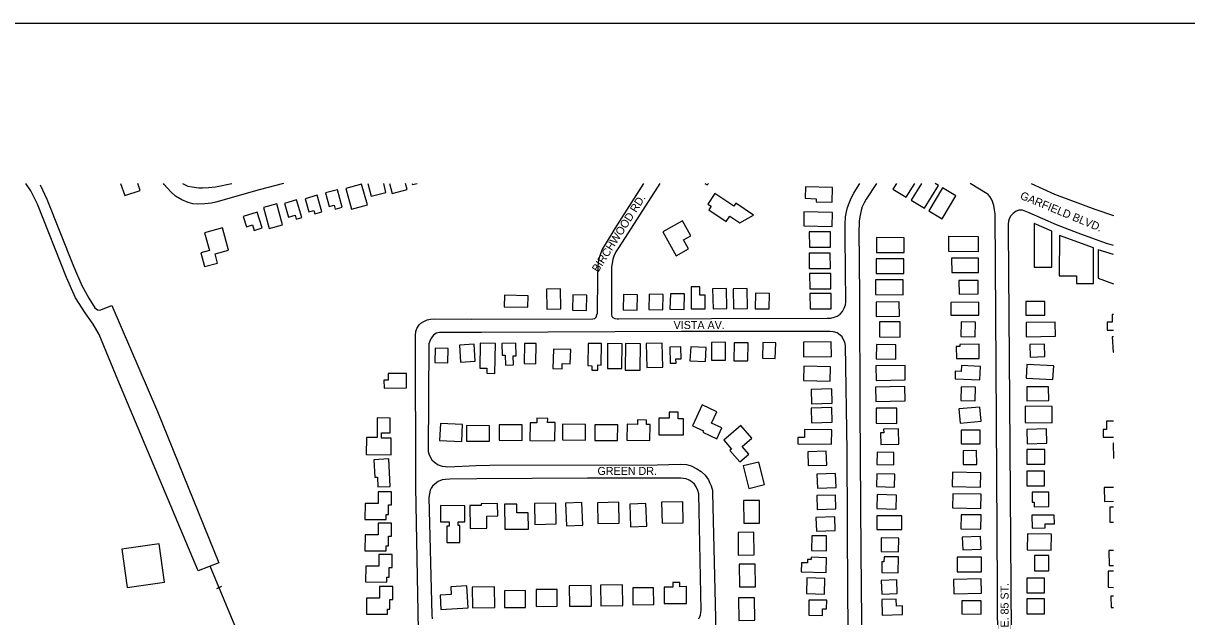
# Model space of a CAD drawing. Extents: x -25029 to 2274964, y -81170 to 687028.
# Drawn here: x -1791 to 389, y -61561 to -60448 of the extents above; entities that cross this region are included whole.
import ezdxf

# ---------------------------------------------------------------- set-up
doc = ezdxf.new("R2010")
doc.units = 0
for name, color, linetype in [('BLDG', 7, 'Continuous'), ('ROAD', 7, 'Continuous'), ('ROAD-NAME', 7, 'Continuous'), ('RR', 7, 'Continuous'), ('TI_BORDER', 7, 'Continuous')]:
    doc.layers.add(name, color=color, linetype=linetype)

msp = doc.modelspace()

# ---------------------------------------------------------------- linework, layer by layer
at = {"layer": 'BLDG'}
for p, q in [((-1572.4, -60761.5), (-1576.9, -60748.4)), ((-514.1, -60748.4), (-509.5, -60751.4)), ((-509.5, -60751.4), (-507.5, -60748.4)), ((251.6, -60994.2), (249.3, -60994.2)), ((251.6, -61318.1), (234.5, -61318.3)), ((251.6, -61436.5), (243.2, -61436.6))]:
    msp.add_line(p, q, dxfattribs=at)
for points in [[(-1608.9, -60748.4), (-1600.9, -60771.4), (-1572.4, -60761.5)], [(-1145.3, -60748.4), (-1139.6, -60772.3), (-1111.7, -60765.7), (-1115.8, -60748.4)], [(-1104.7, -60748.4), (-1100, -60767.1), (-1072, -60760), (-1074.9, -60748.4)], [(-1062.4, -60748.4), (-1061.9, -60750.4), (-1053.4, -60748.4)], [(-154.9, -60748.4), (-161.6, -60759.3), (-136.6, -60774.4), (-120.8, -60748.4)], [(-108.1, -60748.4), (-127.2, -60780), (-102.3, -60795.1), (-76.2, -60752.1), (-82.4, -60748.4)], [(251.6, -60881.5), (223.2, -60872.9), (223.2, -60926.3), (251.6, -60936.4)], [(249.3, -60994.2), (249.3, -61008.5), (239.6, -61008.5), (239.6, -61023.8), (251.6, -61023.8)], [(251.6, -61036.1), (249.4, -61036.2), (250.8, -61064.5), (251.6, -61064.5)], [(251.6, -61194.3), (238.5, -61194.3), (238.5, -61209.5)], [(238.5, -61209.5), (232.6, -61209.5), (232.5, -61224.1), (251.6, -61224.2)], [(251.6, -61235.5), (251.1, -61235.5), (251.5, -61264), (251.6, -61264)], [(234.5, -61318.3), (234.7, -61344.3), (251.6, -61344.2)], [(251.6, -61355), (244.6, -61355.1), (245.1, -61383.4), (251.6, -61383.3)], [(243.2, -61436.6), (243.4, -61464.4), (251.6, -61464.3)], [(251.6, -61475.3), (241.7, -61475.2), (241.4, -61505.4), (251.6, -61505.5)], [(251.6, -61521.9), (246.9, -61521.9), (247.2, -61543.2), (251.6, -61543.2)]]:
    msp.add_lwpolyline(points, dxfattribs=at)
for points in [[(-1209, -60789), (-1207, -60796.5), (-1193.8, -60792.9), (-1202.7, -60760.2), (-1225, -60766.2), (-1218.1, -60791.5)], [(-1146.5, -60788.4), (-1157.6, -60749.7), (-1187, -60758.1), (-1175.9, -60796.9)], [(-325.5, -60754.8), (-326.2, -60776.4), (-305.3, -60777.1), (-305.4, -60782.7), (-275.6, -60783.6), (-274.8, -60756.3)], [(-68.5, -60756.6), (-94.5, -60799.6), (-69.6, -60814.7), (-43.6, -60771.7)], [(-1282, -60808.2), (-1279.8, -60815.6), (-1269.4, -60812.6), (-1279.1, -60779.5), (-1301.5, -60786.2), (-1294, -60811.7)], [(-1246.8, -60799.1), (-1245, -60805.4), (-1231.8, -60801.6), (-1240.7, -60770.6), (-1263.3, -60777.1), (-1256.3, -60801.8)], [(-508.7, -60787.1), (-502.4, -60791.4), (-506.8, -60797.9), (-474.2, -60820), (-467.2, -60809.7), (-448.8, -60822.1), (-423.1, -60807.8), (-455.9, -60785.6), (-459.8, -60791.3), (-495.2, -60767.3)], [(-1361.7, -60826.3), (-1358.3, -60836.6), (-1343.4, -60831.6), (-1353.2, -60802.1), (-1379.4, -60810.7), (-1373, -60830)], [(-1305.5, -60826.3), (-1316.1, -60787), (-1340.9, -60793.6), (-1330.3, -60833)], [(-328.3, -60801.6), (-328.8, -60828.1), (-275.7, -60829.1), (-275.1, -60802.7)], [(-544.7, -60870.8), (-553.8, -60854.5), (-540.3, -60847), (-556, -60818.9), (-592.9, -60839.4), (-568.1, -60883.9)], [(103.2, -60823.7), (102.8, -60905.6), (136, -60905.7), (136.3, -60837.7)], [(-1451.5, -60840.9), (-1442.5, -60874.2), (-1458.7, -60878.6), (-1451.7, -60904.4), (-1427.1, -60897.7), (-1431.8, -60880.2), (-1406.9, -60873.4), (-1418.2, -60831.8)], [(-318.5, -60839.3), (-318.2, -60868), (-278.6, -60867.7), (-278.8, -60839)], [(-2.2, -60876.8), (-57.1, -60876.2), (-56.8, -60847.3), (-1.9, -60847.9)], [(182.6, -60921.8), (182.6, -60936), (214.4, -60936.1), (214.5, -60869.2), (150.2, -60846), (150, -60921.7)], [(-140.7, -60850.3), (-192.5, -60850.1), (-192.6, -60877.8), (-140.8, -60878)], [(-318.8, -60879.5), (-318.6, -60908.2), (-278.9, -60907.9), (-279.2, -60879.2)], [(-141.4, -60889.9), (-193.2, -60889.8), (-193.3, -60917.5), (-141.5, -60917.6)], [(-51.7, -60888.8), (-51.5, -60915.5), (-1.3, -60915.3), (-1.4, -60888.6)], [(-317.7, -60917.6), (-317.5, -60946.3), (-277.8, -60946), (-278.1, -60917.3)], [(-142.5, -60929.3), (-194.3, -60929.1), (-194.4, -60956.8), (-142.6, -60957)], [(-38, -60930.4), (-37.8, -60955.9), (-1.7, -60955.7), (-1.9, -60930.2)], [(-784.5, -60946.3), (-810.7, -60946.8), (-810, -60984.1), (-783.8, -60983.6)], [(-735.1, -60957.6), (-761.3, -60957), (-761.9, -60985.9), (-735.7, -60986.5)], [(-640.3, -60957), (-666.6, -60956.4), (-667.2, -60985.3), (-641, -60985.9)], [(-592, -60956.5), (-618.2, -60955.9), (-618.9, -60984.8), (-592.6, -60985.4)], [(-552.5, -60955.7), (-578.7, -60955.1), (-579.4, -60984), (-553.1, -60984.6)], [(-513.4, -60957.7), (-523.4, -60957.7), (-523.4, -60942.5), (-539.7, -60942.5), (-539.8, -60983.5), (-513.4, -60983.5)], [(-473.3, -60945.7), (-499.5, -60946.3), (-498.8, -60983.5), (-472.6, -60983)], [(-434.7, -60945.5), (-460.9, -60946), (-460.2, -60983.3), (-434, -60982.7)], [(-392.8, -60954.9), (-419, -60954.4), (-419.6, -60983.2), (-393.4, -60983.8)], [(-317.2, -60955), (-316.9, -60983.7), (-277.3, -60983.3), (-277.5, -60954.7)], [(-890.1, -60979.6), (-845.6, -60980.6), (-845.1, -60959), (-889.6, -60958)], [(-149.7, -60970.6), (-193.2, -60971.2), (-192.8, -60997.8), (-149.3, -60997.2)], [(-53.1, -60971.5), (-52.9, -60995.4), (-0.8, -60995.1), (-0.9, -60971.1)], [(87.3, -60969.8), (87.2, -60995.5), (122.8, -60995.5), (122.8, -60969.9)], [(-148.3, -61036.3), (-148.2, -61007.8), (-186.7, -61007.7), (-186.8, -61036.2)], [(-7.7, -61036), (-7.1, -61008.5), (-34, -61007.9), (-34.7, -61035.4)], [(142.5, -61008.4), (87.9, -61009.2), (88.3, -61035.7), (142.9, -61034.8)], [(-994.8, -61057.7), (-1019.3, -61057.1), (-1020, -61083.8), (-995.4, -61084.4)], [(-973.9, -61051.3), (-971.9, -61083.3), (-944.4, -61081.6), (-946.4, -61049.6)], [(-935, -61047.6), (-936, -61094.5), (-922.5, -61094.8), (-922.7, -61104.1), (-907.7, -61104.4), (-906.5, -61048.2)], [(-894.6, -61048.4), (-894, -61070.6), (-888.3, -61070.4), (-887.7, -61088.9), (-872.7, -61088.5), (-873.1, -61071.8), (-867.7, -61071.6), (-868.4, -61047.6)], [(-852.1, -61048.2), (-852.9, -61085.9), (-831.1, -61086.4), (-830.3, -61048.7)], [(-798.8, -61095.1), (-781.6, -61095.8), (-781.2, -61086.1), (-766.2, -61086.7), (-765.3, -61060), (-797.5, -61058.8)], [(-732.8, -61048.5), (-733.2, -61090), (-725.9, -61090.1), (-726, -61098.5), (-714.8, -61098.6), (-714.7, -61088.7), (-708.4, -61088.8), (-708, -61048.7)], [(-669.5, -61095.6), (-668.9, -61048.9), (-696.3, -61048.6), (-696.8, -61095.3)], [(-662.6, -61048.5), (-663.3, -61098.3), (-635.4, -61098.7), (-634.8, -61048.9)], [(-593, -61092.6), (-593.9, -61047.9), (-623.9, -61048.5), (-623.1, -61093.2)], [(-579.2, -61085.6), (-568.1, -61085.4), (-568.2, -61077.3), (-558.6, -61077.1), (-559.2, -61055), (-579.9, -61055.5)], [(-511.5, -61056.1), (-540.6, -61054.7), (-541.9, -61080.8), (-512.8, -61082.2)], [(-501.4, -61080), (-475.1, -61080), (-475.2, -61046.2), (-501.5, -61046.3)], [(-459.5, -61080.8), (-433.4, -61080.9), (-433.2, -61047.2), (-459.3, -61047)], [(-406.3, -61076.1), (-382, -61076.8), (-381.2, -61047), (-405.5, -61046.3)], [(-329.2, -61073.4), (-277, -61073), (-277.3, -61045.3), (-329.4, -61045.8)], [(-156.4, -61077.7), (-155.9, -61051.1), (-192.3, -61050.4), (-192.8, -61077)], [(-36.1, -61050.1), (-36.1, -61054.1), (-43, -61054.2), (-42.8, -61076.7), (0.2, -61076.4), (0, -61049.9)], [(122.8, -61073), (122.1, -61049.6), (94.7, -61050.4), (95.4, -61073.8)], [(89.2, -61087.9), (88, -61113.6), (138.3, -61116), (139.6, -61090.3)], [(-1107.7, -61105), (-1107.5, -61116.9), (-1115.6, -61117), (-1115.3, -61132.3), (-1072.9, -61131.5), (-1073.4, -61104.4)], [(-328.6, -61090.7), (-329.3, -61117.9), (-279.2, -61119.1), (-278.5, -61091.9)], [(-138.5, -61116.5), (-139, -61089.5), (-193.8, -61090.5), (-193.2, -61117.6)], [(-33.3, -61089.9), (-33.8, -61100.7), (-44.7, -61100.2), (-45.3, -61114.7), (1.1, -61116.8), (2.2, -61091.4)], [(-139, -61156.2), (-139.6, -61129.2), (-194.3, -61130.3), (-193.8, -61157.3)], [(-7.5, -61156), (-6.8, -61130.3), (-33.9, -61129.6), (-34.6, -61155.3)], [(89, -61129.8), (89.2, -61155.8), (130.3, -61155.6), (130.1, -61129.6)], [(-314.9, -61134.5), (-314, -61161.7), (-275.4, -61160.5), (-276.2, -61133.3)], [(-516.6, -61212.1), (-517.8, -61214.8), (-491.6, -61226.9), (-482.3, -61206.7), (-501.4, -61197.9), (-491.5, -61176.4), (-519.4, -61163.6), (-537.4, -61202.5)], [(-314.9, -61169.9), (-314.1, -61197.1), (-275.4, -61195.9), (-276.3, -61168.7)], [(-192.9, -61169.5), (-193.1, -61197.9), (-154.6, -61198.2), (-154.4, -61169.7)], [(3.7, -61194.3), (1.4, -61167.7), (-38, -61171.1), (-35.8, -61197.6)], [(136.9, -61166.3), (86.4, -61165.6), (86.1, -61196.3), (136.5, -61197)], [(-1120.3, -61225.8), (-1120.2, -61215.6), (-1104, -61215.8), (-1103.7, -61188.1), (-1127.8, -61187.8), (-1128.3, -61224.9), (-1148.4, -61224.7), (-1148.7, -61256.3), (-1102, -61256.8), (-1101.6, -61226.1)], [(-794.8, -61196.8), (-808.7, -61196.6), (-808.5, -61188.8), (-829, -61188.4), (-829.1, -61197.2), (-841.5, -61197), (-842, -61230.1), (-795.4, -61230.9)], [(-616.8, -61200.1), (-623.4, -61200), (-623.3, -61191.9), (-640.3, -61191.7), (-640.4, -61200), (-659.6, -61199.8), (-660, -61229.8), (-617.1, -61230.3)], [(-554.2, -61189.4), (-564, -61189.4), (-564, -61177.2), (-581, -61177.2), (-581, -61188.7), (-600.6, -61188.7), (-600.6, -61219.8), (-554.2, -61219.9)], [(-1011.1, -61230.1), (-969.4, -61231.9), (-968, -61200.1), (-1009.7, -61198.3)], [(-960.8, -61231.4), (-917.9, -61231.8), (-917.6, -61202.6), (-960.5, -61202.1)], [(-899.6, -61229.9), (-856.7, -61230.4), (-856.4, -61201.1), (-899.3, -61200.7)], [(-780.9, -61229.1), (-738, -61229.6), (-737.7, -61200.3), (-780.6, -61199.8)], [(-720.5, -61230), (-677.6, -61230.4), (-677.3, -61201.2), (-720.2, -61200.7)], [(-464.2, -61246.2), (-467.3, -61248.9), (-448.5, -61270.5), (-431.6, -61255.8), (-444.2, -61241.3), (-426.1, -61225.6), (-446.6, -61201.9), (-478.6, -61229.7)], [(-327.4, -61209.6), (-327.6, -61224.6), (-339.9, -61224.4), (-340, -61236.2), (-276.5, -61237), (-276.2, -61210.2)], [(-179, -61209), (-178.9, -61215.7), (-184.8, -61215.8), (-184.3, -61237.8), (-150.3, -61237), (-151, -61208.4)], [(-34, -61210.6), (-34, -61236.3), (2.1, -61236.3), (2.1, -61210.7)], [(126.4, -61208.6), (89.5, -61209.4), (90.1, -61236.2), (127, -61235.3)], [(-321.4, -61251.4), (-320.6, -61277.4), (-285.6, -61276.3), (-286.5, -61250.3)], [(-191.2, -61252.3), (-191.5, -61275.5), (-160.2, -61275.7), (-160, -61252.6)], [(-4.6, -61275.3), (-4.8, -61249.2), (-30.3, -61249.4), (-30.1, -61275.5)], [(122.8, -61274.7), (122.8, -61247), (89.5, -61247), (89.5, -61274.7)], [(-1134.2, -61266.2), (-1132.6, -61298.9), (-1127.5, -61298.7), (-1126.6, -61317.3), (-1103.5, -61316.2), (-1106, -61264.8)], [(-402.5, -61313), (-412.9, -61270.7), (-442.1, -61277.8), (-431.7, -61320.2)], [(-304, -61293.4), (-303.2, -61319.3), (-268.2, -61318.2), (-269, -61292.2)], [(-157.9, -61293.6), (-191.7, -61292.5), (-192.5, -61316.5), (-158.7, -61317.7)], [(-50.5, -61316.4), (2.4, -61317.5), (2.9, -61290.8), (-49.9, -61289.7)], [(122.7, -61315.5), (122.7, -61287.9), (89.4, -61287.8), (89.4, -61315.5)], [(-1111.1, -61369.1), (-1106.9, -61369.1), (-1106.7, -61350.9), (-1101.3, -61351), (-1101.1, -61326.4), (-1126, -61326.2), (-1126.2, -61348.4), (-1150.8, -61348.2), (-1151, -61378), (-1111.2, -61378.3)], [(99, -61327.3), (99.1, -61345.7), (102.9, -61345.7), (102.9, -61354.4), (130.5, -61354.2), (130.4, -61327.1)], [(-922.6, -61394.8), (-922.9, -61371.9), (-902.1, -61371.6), (-902.4, -61348.5), (-933.1, -61348.9), (-933, -61352), (-954.5, -61352.3), (-954, -61395.3)], [(-844.7, -61396.3), (-844.9, -61365.7), (-866.2, -61365.8), (-866.3, -61349.6), (-889.2, -61349.7), (-888.9, -61396.5)], [(-832.6, -61387.5), (-792.8, -61386.7), (-793.6, -61347.5), (-833.5, -61348.4)], [(-743, -61389.2), (-744.6, -61346.7), (-774.9, -61347.9), (-773.3, -61390.3)], [(-714.4, -61385.9), (-674.5, -61385.1), (-675.3, -61345.9), (-715.2, -61346.8)], [(-622.9, -61390.8), (-624.6, -61348.3), (-654.9, -61349.5), (-653.2, -61392)], [(-594.3, -61385.2), (-554.4, -61384.4), (-555.2, -61345.3), (-595.1, -61346.1)], [(-441.7, -61342.8), (-441.2, -61385.2), (-411.4, -61384.9), (-411.9, -61342.5)], [(-304.4, -61333.5), (-303.5, -61359.5), (-268.6, -61358.4), (-269.4, -61332.4)], [(-191.3, -61331.6), (-192.1, -61357.5), (-155.7, -61358.7), (-154.9, -61332.7)], [(-49.7, -61356.6), (3.2, -61357.8), (3.7, -61331.1), (-49.1, -61329.9)], [(-1009.7, -61382.7), (-993, -61382.8), (-993, -61390.7), (-997.6, -61390.6), (-997.8, -61421.4), (-973.3, -61421.5), (-973.2, -61389.7), (-976.3, -61389.7), (-976.3, -61382.5), (-964.1, -61382.5), (-964, -61352.4), (-1009.6, -61352.2)], [(-145.2, -61397), (-145.2, -61371.2), (-191.7, -61371.4), (-191.6, -61397.1)], [(-33.9, -61369.3), (-34.3, -61395.7), (3.2, -61396.2), (3.6, -61369.8)], [(123.9, -61394.2), (123.8, -61386.6), (141, -61386.4), (140.8, -61369.9), (98.9, -61370.3), (99.1, -61394.5)], [(-1111.2, -61427.8), (-1106.9, -61427.9), (-1106.8, -61409.7), (-1101.4, -61409.8), (-1101.2, -61385.2), (-1126.1, -61385), (-1126.3, -61407.2), (-1150.8, -61407), (-1151.1, -61436.8), (-1111.2, -61437.1)], [(-305.8, -61374.3), (-304.9, -61400.3), (-270, -61399.2), (-270.8, -61373.2)], [(-451.9, -61402.5), (-451.4, -61444.9), (-421.6, -61444.6), (-422.1, -61402.1)], [(-313.6, -61408.6), (-314, -61436.7), (-286.3, -61437.1), (-285.9, -61409)], [(-183.9, -61438.1), (-150.9, -61438.7), (-150.5, -61413.1), (-183.4, -61412.5)], [(2.7, -61409.9), (-31.6, -61411.1), (-30.7, -61435.2), (3.5, -61434)], [(135.3, -61405.8), (90.4, -61405.2), (90, -61435.4), (134.9, -61435.9)], [(-1526.6, -61495.8), (-1536.5, -61423.9), (-1606.6, -61433.6), (-1596.6, -61505.5)], [(-1109.9, -61486.5), (-1105.7, -61486.5), (-1105.5, -61468.3), (-1100.1, -61468.4), (-1099.9, -61443.8), (-1124.9, -61443.6), (-1125.1, -61465.8), (-1149.6, -61465.6), (-1149.8, -61495.4), (-1110, -61495.7)], [(-315, -61449), (-315.1, -61453.3), (-321.6, -61453.1), (-321.8, -61459.8), (-333.1, -61459.5), (-333.6, -61476.1), (-286.7, -61477.6), (-285.9, -61449.9)], [(-178.3, -61448), (-178.5, -61457.5), (-182.2, -61457.5), (-182.6, -61477.8), (-151.7, -61478.4), (-151.1, -61448.5)], [(-41, -61449), (-41, -61476.5), (4.1, -61476.5), (4.1, -61449)], [(103.7, -61445.9), (103.7, -61474.4), (130.6, -61474.5), (130.7, -61446)], [(-449.6, -61462.1), (-449.1, -61504.6), (-419.4, -61504.2), (-419.8, -61461.8)], [(-989.4, -61518.9), (-1010.3, -61520), (-1008.8, -61546.9), (-957.6, -61544.1), (-959.9, -61502.6), (-990.2, -61504.3)], [(-726.7, -61540.4), (-727.3, -61501.7), (-768.6, -61502.3), (-768, -61541)], [(-667.8, -61539.6), (-668.4, -61500.9), (-709.8, -61501.6), (-709.2, -61540.3)], [(-548.3, -61504.1), (-561.1, -61504.2), (-561.1, -61496.1), (-573.8, -61496.1), (-573.8, -61505), (-590.5, -61505), (-590.5, -61535.6), (-548.3, -61535.6)], [(-322.8, -61487.7), (-323.6, -61517.2), (-289.8, -61518), (-289, -61488.6)], [(-183.4, -61492.4), (-182.5, -61518.1), (-153.7, -61517.1), (-154.6, -61491.3)], [(-48, -61491), (-47.3, -61517.7), (4.4, -61516.3), (3.6, -61489.6)], [(122.5, -61516), (122.5, -61488.3), (89.2, -61488.3), (89.2, -61516)], [(-1108.5, -61546.5), (-1104.3, -61546.6), (-1104.1, -61528.4), (-1098.7, -61528.4), (-1098.5, -61503.9), (-1123.5, -61503.7), (-1123.7, -61525.9), (-1148.2, -61525.7), (-1148.4, -61555.5), (-1108.6, -61555.8)], [(-907.8, -61543.2), (-908.4, -61504.5), (-949.8, -61505.1), (-949.2, -61543.8)], [(-850.3, -61511.6), (-889.6, -61511.9), (-889.4, -61543.4), (-850.1, -61543.1)], [(-791, -61509.4), (-830.2, -61509.7), (-830, -61541.2), (-790.7, -61541)], [(-610, -61506.2), (-649.2, -61506.4), (-649, -61537.9), (-609.7, -61537.7)], [(-450.9, -61525.1), (-450.4, -61567.6), (-420.7, -61567.2), (-421.2, -61524.8)], [(-293.5, -61557.9), (-293.4, -61545.6), (-285.9, -61545.6), (-285.8, -61529.4), (-319, -61529.3), (-319.1, -61557.8)], [(-143.8, -61540.3), (-155.1, -61540.5), (-155.4, -61527.6), (-182.4, -61528.2), (-181.8, -61557.5), (-143.4, -61556.6)], [(3.6, -61555.4), (3.7, -61530.7), (-32.3, -61530.6), (-32.3, -61555.3)], [(122.4, -61554.9), (122.4, -61527.2), (89.1, -61527.2), (89.1, -61554.9)]]:
    msp.add_lwpolyline(points, close=True, dxfattribs=at)
at = {"layer": 'ROAD'}
for points in [[(-1759.9, -60751.4), (-1747.3, -60778.2), (-1697, -60903.8), (-1681.3, -60939.5), (-1668.7, -60963.7), (-1657.2, -60981.9), (-1652, -60985.1), (-1647.9, -60985.9), (-1625.5, -60977.3), (-1539.9, -61176), (-1424.6, -61459.2), (-1463.5, -61474.8), (-1614, -61116.6), (-1648.9, -61031.8), (-1660.6, -61012.2), (-1675.3, -60991.1), (-1693.1, -60963.1), (-1710, -60924.6), (-1764.9, -60787.2), (-1776.9, -60762.3), (-1786.4, -60748.4)], [(-1303.5, -60748.4), (-1349.5, -60760.8), (-1430.4, -60783.7), (-1438.8, -60785.5), (-1451, -60786.7), (-1464.5, -60787.3), (-1473.7, -60786.9), (-1482.4, -60784.4), (-1494, -60779.3), (-1506, -60772.2), (-1515, -60764.1), (-1527.3, -60750.7), (-1528.4, -60748.4)], [(-1493, -60748.4), (-1483.2, -60753.5), (-1474.8, -60755.1), (-1462.2, -60756.7), (-1455.2, -60756.5), (-1444.1, -60756.1), (-1430.9, -60754.9), (-1400.7, -60748.4)], [(-1050.1, -61619.2), (-1055.7, -61318), (-1056.2, -61033.5), (-1055.7, -61026.1), (-1053.7, -61020.1), (-1049.7, -61013.8), (-1046.3, -61010.6), (-1040.6, -61007.2), (-1034.4, -61004.1), (-1028.3, -61002.6), (-1021, -61002.5), (-951.6, -61002.8), (-723.9, -61002.1), (-720.5, -61001.6), (-718, -60999), (-716.2, -60994.9), (-715, -60991.7), (-714.7, -60923), (-714.1, -60904.8), (-713.5, -60896.4), (-712.2, -60889.4), (-708.9, -60879.9), (-705.7, -60871.9), (-700.5, -60862.7), (-682.4, -60832.8), (-628.2, -60748.4)], [(-598.7, -60748.4), (-674.4, -60867.2), (-680.6, -60876.4), (-684.8, -60884.9), (-686.2, -60890.5), (-687.7, -60898.6), (-688.7, -60905), (-689, -60993.9), (-688.2, -60997.7), (-686.4, -61000), (-682.6, -61001.6), (-678.5, -61002), (-675.9, -61002), (-501.4, -61001.5), (-284.7, -61001), (-277.7, -61000.8), (-271.5, -60999.1), (-266.3, -60997.3), (-260.2, -60993.5), (-256.4, -60988.8), (-253.2, -60982), (-250.6, -60975.8), (-249.8, -60971), (-251, -60848.3), (-251.1, -60824.6), (-250.4, -60810.8), (-248.6, -60801.7), (-246.5, -60793.4), (-243.4, -60785.3), (-241.2, -60779.4), (-238, -60772.6), (-234.7, -60766.7), (-231.1, -60760.7), (-223.5, -60748.4)], [(-192.3, -60748.4), (-211.9, -60778.2), (-215.7, -60784.8), (-219.1, -60792.6), (-221.2, -60799.1), (-222.5, -60805.1), (-223.7, -60810.8), (-224.6, -60819), (-224.8, -60826.8), (-225.8, -60834.6), (-224.5, -60959.2), (-223.4, -61171.7), (-221.5, -61439.3), (-218.9, -61757.7)], [(35.1, -61623.3), (33.8, -61399), (31.6, -61090.9), (30.1, -60805.6), (28.8, -60797.9), (27.5, -60790), (25.2, -60782.2), (23.2, -60778.1), (20.2, -60773.1), (16.9, -60769.4), (15.1, -60767.8), (-16.7, -60748.4)], [(97.5, -60748.4), (141, -60768.7), (216.5, -60796.6), (251.6, -60808.3)], [(251.6, -60864.8), (238.8, -60860.9), (185.4, -60841.7), (144.7, -60825.8), (93.7, -60803.3), (80.9, -60798.6), (74.1, -60798.8), (69.3, -60800.3), (63.7, -60804.7), (59.4, -60809.3), (56.2, -60814.6), (54.7, -60819.1), (54.4, -60824.9), (54.1, -60834.3)], [(54.1, -60834.3), (57, -61156.8), (60.6, -61677.8), (62.5, -61837.6), (63.9, -61841), (67, -61843.6), (71.7, -61845.6), (75.5, -61846.1), (166.8, -61845.8), (251.6, -61845.1)], [(-244.4, -61675.6), (-245.9, -61520), (-247.4, -61249.7), (-250.3, -61052), (-251.9, -61045.7), (-254, -61041.4), (-257, -61036.1), (-260.4, -61032.7), (-266.2, -61028.7), (-272.9, -61026.7), (-279.2, -61026), (-557.6, -61026.2), (-932.7, -61027.8), (-950.7, -61028), (-996.6, -61027.6), (-1004.4, -61027.8), (-1011.6, -61028), (-1017.6, -61029.1), (-1022.8, -61032.8), (-1026.7, -61038.2), (-1029.4, -61044.4), (-1031.1, -61049.3), (-1032.4, -61251), (-1031.1, -61255.5), (-1029, -61260.7), (-1025.4, -61266.5), (-1020.8, -61271), (-1013.5, -61275.8), (-1006.2, -61278.6), (-999.8, -61279.2), (-996, -61279.4), (-942.3, -61276.8), (-917.1, -61276.6), (-603.2, -61275.8), (-559.6, -61274.8), (-548.2, -61275.4), (-540, -61278), (-529.2, -61283.4), (-520.9, -61288.1), (-513.4, -61295.3), (-507.5, -61303.7), (-504.5, -61310.2), (-502.4, -61315.1), (-500.7, -61319.8), (-500, -61323.5), (-499.5, -61328.6), (-493.8, -61588.5)], [(-525.1, -61564.5), (-522.4, -61557.7), (-521.3, -61552.3), (-520.7, -61548.8), (-525.3, -61330.3), (-527.2, -61323.7), (-530.2, -61317.2), (-533.5, -61311.9), (-538, -61308.3), (-543.6, -61304.8), (-549.3, -61302.1), (-554.7, -61301.3), (-559.3, -61301.1), (-733.9, -61301.1), (-941.5, -61301.9), (-992.2, -61302.9), (-1000.1, -61303.1), (-1006.3, -61304.2), (-1013.7, -61307.3), (-1019.4, -61311.2), (-1024.7, -61315.8), (-1026.7, -61319.3), (-1028.7, -61323.4), (-1030.3, -61330.1), (-1031, -61337.2), (-1025.6, -61556.8), (-1025.1, -61564.7)]]:
    msp.add_lwpolyline(points, dxfattribs=at)
at = {"layer": 'RR'}
msp.add_line((-1420, -61504.1), (-1429.2, -61508), dxfattribs=at)
msp.add_lwpolyline([(-151.2, -64748.4), (-247.3, -64492.1), (-367.9, -64176.4), (-504.7, -63822), (-589.9, -63593.1), (-665.3, -63392.3), (-791.3, -63063.6), (-890.7, -62800.2), (-968.2, -62606.3), (-1143.3, -62182.1), (-1441.3, -61465.9)], dxfattribs=at)
at = {"layer": 'TI_BORDER'}
msp.add_lwpolyline([(-4748.4, -60448.4), (1951.6, -60448.4), (1951.6, -64748.4)], dxfattribs=at)

# ---------------------------------------------------------------- texts
at = {"layer": 'ROAD-NAME'}
for s, height, rotation, p in [('BIRCHWOOD RD.', 15, 57.5, (-714.1, -60916.2)), ('GARFIELD BLVD.', 14.99, 337.6013, (75.4, -60776.9)), ('E. 85 ST.', 15, 90, (55.1, -61580.8))]:
    msp.add_text(s, height=height, rotation=rotation, dxfattribs=at).set_placement(p)
for s, p in [('VISTA AV.', (-572.6, -61021.4)), ('GREEN DR.', (-715.2, -61294.8))]:
    msp.add_text(s, height=15, dxfattribs=at).set_placement(p)

doc.saveas('drawing.dxf')
